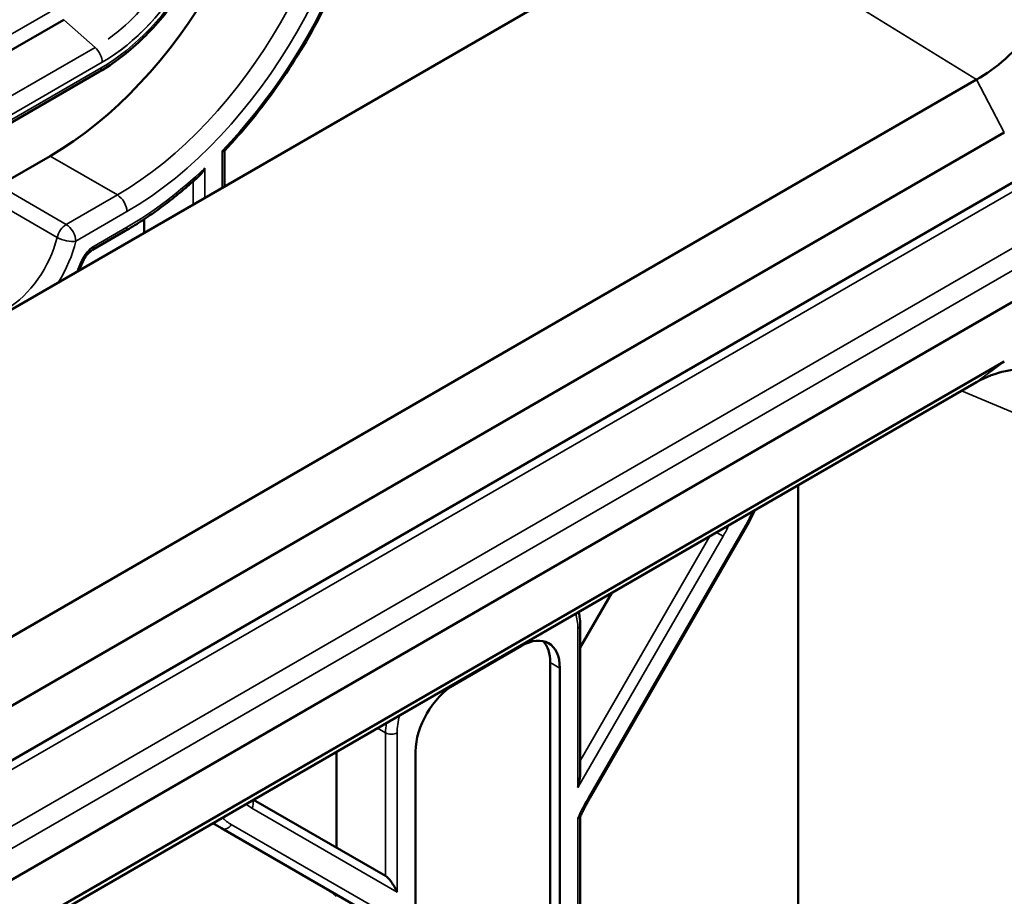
# Model space of a CAD drawing. Header units: millimetres. Extents: x 0 to 14369, y -869 to 2970.
# Tile 721 of 787: x 3824 to 3861, y 1753 to 1785. Entities that reach past the tile are written whole.
import ezdxf

# ---------------------------------------------------------------- set-up
doc = ezdxf.new("R2010")
doc.units = ezdxf.units.MM
doc.header["$LTSCALE"] = 10
doc.layers.add('Sichtbar (ISO)', color=7, linetype='Continuous', lineweight=50)
doc.layers.add('Sichtbar schmal (ISO)', color=7, linetype='Continuous', lineweight=35)

msp = doc.modelspace()

# ---------------------------------------------------------------- linework, layer by layer
at = {"layer": 'Sichtbar (ISO)'}
for p, q in [((3849.568, 1788.927), (3769.867, 1742.912)), ((3775.515, 1755.715), (3826.089, 1784.914)), ((3826.089, 1784.914), (3775.515, 1755.716)), ((3827.404, 1783.004), (3776.904, 1753.848)), ((3827.404, 1783.004), (3776.904, 1753.848)), ((3779.6, 1736.491), (3859.659, 1782.713)), ((3814.201, 1753.937), (3860.677, 1780.77)), ((3817.28, 1753.701), (3863.578, 1780.431)), ((3832.002, 1778.786), (3832.002, 1780.096)), ((3832.002, 1778.786), (3832.002, 1780.096)), ((3825.586, 1779.898), (3823.707, 1778.813)), ((3823.707, 1778.813), (3825.586, 1779.898)), ((3829.051, 1777.081), (3829.051, 1777.581)), ((3829.051, 1777.581), (3829.051, 1777.081)), ((3828.352, 1777.148), (3827.142, 1776.45)), ((3828.352, 1777.148), (3827.142, 1776.45)), ((3863.578, 1776.042), (3817.28, 1749.312)), ((3826.699, 1775.724), (3826.699, 1775.799)), ((3826.699, 1775.724), (3826.699, 1775.799)), ((3860.677, 1772.353), (3814.201, 1745.52)), ((3786.154, 1729.148), (3859.659, 1771.586)), ((3853.092, 1767.795), (3853.092, 1657.615)), ((3845.434, 1756.288), (3851.141, 1766.173)), ((3845.434, 1756.288), (3851.141, 1766.173)), ((3845.084, 1761.831), (3846.244, 1763.841)), ((3846.244, 1763.841), (3845.084, 1761.831)), ((3845.084, 1757.219), (3845.084, 1762.65)), ((3845.084, 1757.219), (3845.084, 1762.65)), ((3840.442, 1760.461), (3842.917, 1761.889)), ((3842.917, 1761.889), (3840.442, 1760.461)), ((3843.977, 1761.277), (3843.977, 1719.636)), ((3843.977, 1719.636), (3843.977, 1761.277)), ((3844.331, 1761.073), (3844.331, 1719.432)), ((3844.331, 1719.432), (3844.331, 1761.073)), ((3836.122, 1754.473), (3836.122, 1757.997)), ((3836.122, 1757.997), (3836.122, 1754.473)), ((3839.028, 1716.37), (3839.028, 1758.011)), ((3839.028, 1758.011), (3839.028, 1716.37)), ((3837.925, 1753.432), (3833.07, 1756.235)), ((3833.07, 1756.235), (3837.925, 1753.432)), ((3831.57, 1755.369), (3831.889, 1755.185)), ((3831.889, 1755.185), (3831.57, 1755.369)), ((3845.084, 1725.991), (3845.084, 1755.616)), ((3845.084, 1725.991), (3845.084, 1755.616)), ((3831.889, 1755.185), (3837.596, 1751.89)), ((3837.596, 1751.89), (3831.889, 1755.185))]:
    msp.add_line(p, q, dxfattribs=at)
for centre, major_axis, ratio, start_param, end_param in [((3825.586, 1789.696), (6, 10.392), 0.57735, 3.926991, 5.497787), ((3825.586, 1789.696), (-6, -10.392), 0.57735, 0.785398, 2.356194), ((3842.917, 1760.256), (1, 1.732), 0.57735, 5.497787, 7.068583), ((3842.917, 1760.256), (1, 1.732), 0.57735, 5.497787, 7.068583), ((3842.563, 1760.461), (1, 1.732), 0.57735, 5.497787, 6.105475), ((3842.563, 1760.461), (1, 1.732), 0.57735, 5.497787, 6.105475), ((3840.442, 1758.828), (1, 1.732), 0.57735, 0.785398, 2.356194), ((3840.442, 1758.828), (-1, -1.732), 0.57735, 3.926991, 5.497787), ((3844.784, 1756.801), (-0.193, -0.722), 0.317837, 1.485837, 2.271235), ((3844.784, 1756.801), (-0.193, -0.722), 0.317837, 1.485837, 2.271235), ((3838.137, 1752.963), (0.277, -0.48), 0.239146, 1.178097, 2.748894), ((3838.137, 1752.963), (0.277, -0.48), 0.239146, 1.178097, 2.748894), ((3833.293, 1748.601), (2.5, 4.33), 0.57735, 6.141288, 6.283185), ((3833.293, 1748.601), (2.5, 4.33), 0.57735, 6.141288, 6.283185)]:
    msp.add_ellipse(centre, major_axis=major_axis, ratio=ratio, start_param=start_param, end_param=end_param, dxfattribs=at)
for points, knots in [([(3832, 1780.093), (3832.687, 1780.819), (3833.339, 1781.618), (3834.539, 1783.32), (3835.088, 1784.222), (3836.051, 1786.082), (3836.466, 1787.04), (3837.14, 1788.959), (3837.399, 1789.92), (3837.747, 1791.795), (3837.836, 1792.709), (3837.836, 1793.575)], [5.105987, 5.105987, 5.105987, 5.105987, 5.341427, 5.341427, 5.576866, 5.576866, 5.812306, 5.812306, 6.047746, 6.047746, 6.283185, 6.283185, 6.283185, 6.283185]), ([(3832, 1780.093), (3832.687, 1780.819), (3833.339, 1781.618), (3834.539, 1783.32), (3835.088, 1784.222), (3836.051, 1786.082), (3836.466, 1787.04), (3837.14, 1788.959), (3837.399, 1789.92), (3837.747, 1791.795), (3837.836, 1792.709), (3837.836, 1793.575)], [5.105987, 5.105987, 5.105987, 5.105987, 5.341427, 5.341427, 5.576866, 5.576866, 5.812306, 5.812306, 6.047746, 6.047746, 6.283185, 6.283185, 6.283185, 6.283185]), ([(3827.406, 1783.005), (3827.925, 1783.305), (3828.438, 1783.696), (3829.412, 1784.623), (3829.871, 1785.159), (3830.695, 1786.326), (3831.059, 1786.956), (3831.658, 1788.253), (3831.892, 1788.92), (3832.208, 1790.225), (3832.29, 1790.864), (3832.29, 1791.462)], [4.712688, 4.712688, 4.712688, 4.712688, 5.026499, 5.026499, 5.340694, 5.340694, 5.654889, 5.654889, 5.969084, 5.969084, 6.282233, 6.282233, 6.282233, 6.282233]), ([(3827.406, 1783.005), (3827.925, 1783.305), (3828.438, 1783.696), (3829.412, 1784.623), (3829.871, 1785.159), (3830.695, 1786.326), (3831.059, 1786.956), (3831.658, 1788.253), (3831.892, 1788.92), (3832.208, 1790.225), (3832.29, 1790.864), (3832.29, 1791.462)], [4.712688, 4.712688, 4.712688, 4.712688, 5.026499, 5.026499, 5.340694, 5.340694, 5.654889, 5.654889, 5.969084, 5.969084, 6.282233, 6.282233, 6.282233, 6.282233]), ([(3859.659, 1782.713), (3860.018, 1782.912), (3860.377, 1783.169), (3861.062, 1783.785), (3861.384, 1784.139), (3861.96, 1784.926), (3862.211, 1785.354), (3862.527, 1786.024), (3862.623, 1786.254), (3862.79, 1786.713), (3862.863, 1786.942), (3862.923, 1787.17)], [0.000001, 0.000001, 0.000001, 0.000001, 0.1495648, 0.1495648, 0.2975513, 0.2975513, 0.445502, 0.445502, 0.5205132, 0.5205132, 0.5948991, 0.5948991, 0.5948991, 0.5948991]), ([(3831.914, 1780.093), (3831.915, 1780.093), (3831.916, 1780.093), (3831.934, 1780.089), (3831.95, 1780.087), (3831.976, 1780.085), (3831.986, 1780.086), (3831.996, 1780.09), (3831.998, 1780.091), (3832, 1780.093)], [-0.10422954, -0.10422954, -0.10422954, -0.10422954, -0.10393415, -0.10393415, -0.09454869, -0.09454869, -0.08536245, -0.08536245, -0.081113, -0.081113, -0.081113, -0.081113]), ([(3832, 1780.093), (3831.998, 1780.091), (3831.996, 1780.09), (3831.986, 1780.086), (3831.976, 1780.085), (3831.95, 1780.087), (3831.934, 1780.089), (3831.916, 1780.093), (3831.915, 1780.093), (3831.914, 1780.093)], [0.081113, 0.081113, 0.081113, 0.081113, 0.08536245, 0.08536245, 0.09454869, 0.09454869, 0.10393415, 0.10393415, 0.10422954, 0.10422954, 0.10422954, 0.10422954]), ([(3831.099, 1779.201), (3831.129, 1779.229), (3831.158, 1779.262), (3831.219, 1779.346), (3831.25, 1779.399), (3831.277, 1779.456), (3831.277, 1779.458), (3831.278, 1779.459)], [-0.03208477, -0.03208477, -0.03208477, -0.03208477, -0.01861545, -0.01861545, 0, 0, 0.00041584, 0.00041584, 0.00041584, 0.00041584]), ([(3831.278, 1779.459), (3831.277, 1779.458), (3831.277, 1779.456), (3831.25, 1779.399), (3831.219, 1779.346), (3831.158, 1779.262), (3831.129, 1779.229), (3831.099, 1779.201)], [-0.00041584, -0.00041584, -0.00041584, -0.00041584, 0, 0, 0.01861545, 0.01861545, 0.03208477, 0.03208477, 0.03208477, 0.03208477]), ([(3828.352, 1777.148), (3828.539, 1777.256), (3828.725, 1777.37), (3829.097, 1777.61), (3829.282, 1777.735), (3829.651, 1777.999), (3829.835, 1778.136), (3830.2, 1778.422), (3830.382, 1778.57), (3830.742, 1778.878), (3830.921, 1779.037), (3831.099, 1779.201)], [4.712389, 4.712389, 4.712389, 4.712389, 4.7709186, 4.7709186, 4.8294482, 4.8294482, 4.8879778, 4.8879778, 4.9465074, 4.9465074, 5.0050371, 5.0050371, 5.0050371, 5.0050371]), ([(3828.352, 1777.148), (3828.539, 1777.256), (3828.725, 1777.37), (3829.097, 1777.61), (3829.282, 1777.735), (3829.651, 1777.999), (3829.835, 1778.136), (3830.2, 1778.422), (3830.382, 1778.57), (3830.742, 1778.878), (3830.921, 1779.037), (3831.099, 1779.201)], [4.712389, 4.712389, 4.712389, 4.712389, 4.7709186, 4.7709186, 4.8294482, 4.8294482, 4.8879778, 4.8879778, 4.9465074, 4.9465074, 5.0050371, 5.0050371, 5.0050371, 5.0050371]), ([(3827.142, 1776.45), (3827.119, 1776.436), (3827.094, 1776.419), (3827.041, 1776.376), (3827.014, 1776.351), (3826.962, 1776.294), (3826.936, 1776.263), (3826.887, 1776.195), (3826.864, 1776.159), (3826.823, 1776.085), (3826.804, 1776.047), (3826.789, 1776.009)], [1.570796, 1.570796, 1.570796, 1.570796, 1.774103, 1.774103, 1.97741, 1.97741, 2.180717, 2.180717, 2.384024, 2.384024, 2.587331, 2.587331, 2.587331, 2.587331]), ([(3827.142, 1776.45), (3827.119, 1776.436), (3827.094, 1776.419), (3827.041, 1776.376), (3827.014, 1776.351), (3826.962, 1776.294), (3826.936, 1776.263), (3826.887, 1776.195), (3826.864, 1776.159), (3826.823, 1776.085), (3826.804, 1776.047), (3826.789, 1776.009)], [1.570796, 1.570796, 1.570796, 1.570796, 1.774103, 1.774103, 1.97741, 1.97741, 2.180717, 2.180717, 2.384024, 2.384024, 2.587331, 2.587331, 2.587331, 2.587331]), ([(3826.695, 1775.791), (3826.702, 1775.805), (3826.708, 1775.82), (3826.721, 1775.849), (3826.727, 1775.863), (3826.74, 1775.892), (3826.746, 1775.907), (3826.758, 1775.936), (3826.765, 1775.95), (3826.777, 1775.98), (3826.783, 1775.994), (3826.789, 1776.009)], [5.67062584, 5.67062584, 5.67062584, 5.67062584, 5.68228537, 5.68228537, 5.6939449, 5.6939449, 5.70560442, 5.70560442, 5.71726395, 5.71726395, 5.72892347, 5.72892347, 5.72892347, 5.72892347]), ([(3826.695, 1775.791), (3826.702, 1775.805), (3826.708, 1775.82), (3826.721, 1775.849), (3826.727, 1775.863), (3826.74, 1775.892), (3826.746, 1775.907), (3826.758, 1775.936), (3826.765, 1775.95), (3826.777, 1775.98), (3826.783, 1775.994), (3826.789, 1776.009)], [5.67062584, 5.67062584, 5.67062584, 5.67062584, 5.68228537, 5.68228537, 5.6939449, 5.6939449, 5.70560442, 5.70560442, 5.71726395, 5.71726395, 5.72892347, 5.72892347, 5.72892347, 5.72892347]), ([(3826.611, 1775.742), (3826.612, 1775.742), (3826.612, 1775.742), (3826.628, 1775.745), (3826.641, 1775.749), (3826.664, 1775.759), (3826.673, 1775.765), (3826.687, 1775.777), (3826.692, 1775.784), (3826.695, 1775.791)], [-0.09666054, -0.09666054, -0.09666054, -0.09666054, -0.09640175, -0.09640175, -0.08968282, -0.08968282, -0.0829961, -0.0829961, -0.07713229, -0.07713229, -0.07713229, -0.07713229]), ([(3826.695, 1775.791), (3826.692, 1775.784), (3826.687, 1775.777), (3826.673, 1775.765), (3826.664, 1775.759), (3826.641, 1775.749), (3826.628, 1775.745), (3826.612, 1775.742), (3826.612, 1775.742), (3826.611, 1775.742)], [0.07713229, 0.07713229, 0.07713229, 0.07713229, 0.0829961, 0.0829961, 0.08968282, 0.08968282, 0.09640175, 0.09640175, 0.09666014, 0.09666014, 0.09666014, 0.09666014]), ([(3862.923, 1770.916), (3862.863, 1771.065), (3862.79, 1771.2), (3862.623, 1771.445), (3862.527, 1771.553), (3862.211, 1771.83), (3861.96, 1771.953), (3861.384, 1772.071), (3861.062, 1772.066), (3860.377, 1771.924), (3860.018, 1771.786), (3859.659, 1771.586)], [0.000008, 0.000008, 0.000008, 0.000008, 0.0744025, 0.0744025, 0.1494685, 0.1494685, 0.2976118, 0.2976118, 0.4457362, 0.4457362, 0.5954114, 0.5954114, 0.5954114, 0.5954114]), ([(3851.505, 1766.879), (3851.501, 1766.869), (3851.497, 1766.86), (3851.386, 1766.621), (3851.269, 1766.394), (3851.141, 1766.173)], [0.6219847, 0.6219847, 0.6219847, 0.6219847, 0.6283185, 0.6283185, 0.7853982, 0.7853982, 0.7853982, 0.7853982]), ([(3851.505, 1766.879), (3851.501, 1766.869), (3851.497, 1766.86), (3851.386, 1766.621), (3851.269, 1766.394), (3851.141, 1766.173)], [0.6219847, 0.6219847, 0.6219847, 0.6219847, 0.6283185, 0.6283185, 0.7853982, 0.7853982, 0.7853982, 0.7853982]), ([(3845.027, 1763.138), (3845.041, 1763.082), (3845.052, 1763.023), (3845.076, 1762.863), (3845.084, 1762.758), (3845.084, 1762.65)], [6.0342084, 6.0342084, 6.0342084, 6.0342084, 6.1261057, 6.1261057, 6.2831853, 6.2831853, 6.2831853, 6.2831853]), ([(3845.027, 1763.138), (3845.041, 1763.082), (3845.052, 1763.023), (3845.076, 1762.863), (3845.084, 1762.758), (3845.084, 1762.65)], [6.0342084, 6.0342084, 6.0342084, 6.0342084, 6.1261057, 6.1261057, 6.2831853, 6.2831853, 6.2831853, 6.2831853]), ([(3845.434, 1756.288), (3845.408, 1756.244), (3845.383, 1756.199), (3845.333, 1756.109), (3845.309, 1756.064), (3845.261, 1755.974), (3845.237, 1755.928), (3845.191, 1755.837), (3845.168, 1755.792), (3845.123, 1755.7), (3845.101, 1755.654), (3845.08, 1755.608)], [2.3561945, 2.3561945, 2.3561945, 2.3561945, 2.3862151, 2.3862151, 2.4162358, 2.4162358, 2.4462564, 2.4462564, 2.476277, 2.476277, 2.5062977, 2.5062977, 2.5062977, 2.5062977]), ([(3845.434, 1756.288), (3845.408, 1756.244), (3845.383, 1756.199), (3845.333, 1756.109), (3845.309, 1756.064), (3845.261, 1755.974), (3845.237, 1755.928), (3845.191, 1755.837), (3845.168, 1755.792), (3845.123, 1755.7), (3845.101, 1755.654), (3845.08, 1755.608)], [2.3561945, 2.3561945, 2.3561945, 2.3561945, 2.3862151, 2.3862151, 2.4162358, 2.4162358, 2.4462564, 2.4462564, 2.476277, 2.476277, 2.5062977, 2.5062977, 2.5062977, 2.5062977]), ([(3845.08, 1755.608), (3845.076, 1755.601), (3845.071, 1755.594), (3845.049, 1755.576), (3845.026, 1755.566), (3844.997, 1755.56), (3844.996, 1755.56), (3844.996, 1755.56)], [0.07733629, 0.07733629, 0.07733629, 0.07733629, 0.08370146, 0.08370146, 0.09660362, 0.09660362, 0.09686173, 0.09686173, 0.09686173, 0.09686173]), ([(3844.996, 1755.56), (3844.996, 1755.56), (3844.997, 1755.56), (3845.026, 1755.566), (3845.049, 1755.576), (3845.071, 1755.594), (3845.076, 1755.601), (3845.08, 1755.608)], [-0.09686173, -0.09686173, -0.09686173, -0.09686173, -0.09660362, -0.09660362, -0.08370146, -0.08370146, -0.07733629, -0.07733629, -0.07733629, -0.07733629])]:
    msp.add_open_spline(points, degree=3, knots=knots, dxfattribs=at)
at = {"layer": 'Sichtbar schmal (ISO)'}
for p, q in [((3849.568, 1788.927), (3859.659, 1782.713)), ((3775.027, 1756.016), (3825.586, 1785.206)), ((3825.586, 1785.206), (3775.027, 1756.016)), ((3826.089, 1784.914), (3827.242, 1783.894)), ((3827.242, 1783.894), (3826.089, 1784.914)), ((3827.242, 1783.894), (3776.666, 1754.694)), ((3776.666, 1754.694), (3827.242, 1783.894)), ((3827.242, 1783.894), (3827.242, 1783.894)), ((3827.242, 1783.894), (3827.242, 1783.894)), ((3827.505, 1783.349), (3776.928, 1754.148)), ((3776.928, 1754.148), (3827.504, 1783.348)), ((3776.966, 1753.985), (3827.466, 1783.141)), ((3827.466, 1783.141), (3796.643, 1765.345)), ((3860.677, 1780.77), (3859.659, 1782.713)), ((3831.914, 1780.093), (3831.914, 1778.735)), ((3831.914, 1778.735), (3831.914, 1780.093)), ((3816.973, 1753.185), (3862.84, 1779.666)), ((3825.586, 1779.898), (3828.061, 1778.47)), ((3828.061, 1778.47), (3825.586, 1779.898)), ((3831.278, 1778.367), (3831.278, 1779.459)), ((3831.278, 1779.459), (3831.278, 1778.367)), ((3830.854, 1778.978), (3830.854, 1778.123)), ((3830.854, 1778.123), (3830.854, 1778.978)), ((3826.181, 1777.385), (3823.707, 1778.813)), ((3823.707, 1778.813), (3826.181, 1777.385)), ((3823.37, 1778.337), (3825.845, 1776.908)), ((3825.845, 1776.908), (3823.37, 1778.337)), ((3828.061, 1778.47), (3826.181, 1777.385)), ((3826.181, 1777.385), (3828.061, 1778.47)), ((3826.535, 1776.772), (3828.414, 1777.857)), ((3828.414, 1777.857), (3826.535, 1776.772)), ((3862.84, 1777.587), (3816.973, 1751.106)), ((3828.414, 1777.286), (3827.204, 1776.587)), ((3827.204, 1776.587), (3828.414, 1777.286)), ((3816.906, 1750.25), (3863.047, 1776.89)), ((3826.611, 1775.742), (3826.611, 1775.673)), ((3826.611, 1775.673), (3826.611, 1775.742)), ((3859.659, 1771.586), (3860.677, 1772.353)), ((3859.109, 1771.269), (3863.45, 1769.429)), ((3850.333, 1765.922), (3844.996, 1756.678)), ((3844.996, 1756.678), (3850.333, 1765.922)), ((3849.851, 1765.923), (3845.084, 1757.667)), ((3845.084, 1757.667), (3849.851, 1765.923)), ((3845.386, 1756.316), (3851.094, 1766.201)), ((3851.094, 1766.201), (3845.386, 1756.316)), ((3850.333, 1765.922), (3850.091, 1766.062)), ((3850.091, 1766.062), (3850.333, 1765.922)), ((3851.141, 1766.173), (3851.094, 1766.201)), ((3851.094, 1766.201), (3851.141, 1766.173)), ((3844.996, 1762.527), (3844.996, 1756.678)), ((3844.996, 1756.678), (3844.996, 1762.527)), ((3843.977, 1761.277), (3844.331, 1761.073)), ((3844.331, 1761.073), (3843.977, 1761.277)), ((3837.623, 1758.864), (3837.925, 1758.69)), ((3837.925, 1758.69), (3837.623, 1758.864)), ((3837.925, 1758.69), (3837.925, 1753.432)), ((3837.925, 1753.432), (3837.925, 1758.69)), ((3838.349, 1752.841), (3838.349, 1758.69)), ((3838.349, 1758.69), (3838.349, 1752.841)), ((3845.386, 1756.316), (3845.434, 1756.288)), ((3845.434, 1756.288), (3845.386, 1756.316)), ((3838.349, 1752.841), (3833.012, 1755.922)), ((3833.012, 1755.922), (3838.349, 1752.841)), ((3844.996, 1755.56), (3844.996, 1725.812)), ((3844.996, 1725.812), (3844.996, 1755.56)), ((3832.251, 1755.322), (3837.959, 1752.027)), ((3837.959, 1752.027), (3832.251, 1755.322))]:
    msp.add_line(p, q, dxfattribs=at)
for centre, major_axis, ratio, start_param, end_param in [((3828.414, 1788.063), (6.6, 11.432), 0.57735, 4.311388, 5.497787), ((3828.414, 1788.063), (-6.6, -11.432), 0.57735, 1.169795, 2.356194), ((3828.061, 1788.268), (-6, -10.392), 0.57735, 0.785398, 2.356194), ((3828.061, 1788.268), (6, 10.392), 0.57735, 3.926991, 5.497787), ((3828.414, 1788.063), (-6.25, -10.825), 0.57735, 0.785398, 2.356194), ((3828.414, 1788.063), (6.25, 10.825), 0.57735, 3.926991, 5.497787), ((3827.466, 1788.61), (3.349, 5.801), 0.577388, 3.926888, 5.497881), ((3827.466, 1788.61), (-3.349, -5.801), 0.577388, 0.785301, 2.356277), ((3827.509, 1788.586), (-3.209, -5.558), 0.57633, 0.785425, 2.356277), ((3827.509, 1788.586), (3.209, 5.558), 0.57633, 3.9272, 5.497796), ((3827.151, 1783.553), (0.25, -0.433), 0.57735, 0.785248, 2.094788), ((3827.151, 1783.553), (-0.25, 0.433), 0.57735, 3.926841, 5.236381), ((3827.254, 1783.264), (0.15, -0.26), 0.577387, 0.199211, 0.785106), ((3827.254, 1783.264), (0.15, -0.26), 0.577387, 0.199211, 0.785106), ((3828.414, 1788.063), (6.6, 11.432), 0.57735, 3.926991, 4.238839), ((3828.414, 1788.063), (-6.6, -11.432), 0.57735, 0.785398, 1.097246), ((3828.061, 1778.061), (0.25, -0.433), 0.57735, 0.785398, 2.356194), ((3828.061, 1778.061), (-0.25, 0.433), 0.57735, 3.926991, 5.497787), ((3826.181, 1776.976), (-0.25, -0.433), 0.57735, 3.926991, 5.18502), ((3826.181, 1776.976), (0.25, 0.433), 0.57735, 0.785398, 2.043428), ((3826.181, 1776.976), (-0.25, 0.433), 0.57735, 3.926991, 5.497787), ((3826.181, 1776.976), (0.25, -0.433), 0.57735, 0.785398, 2.356194), ((3828.202, 1777.408), (0.15, -0.26), 0.57735, 0, 0.785398), ((3828.202, 1777.408), (0.15, -0.26), 0.57735, 0, 0.785398), ((3823.995, 1776.53), (-1.375, -2.382), 0.57735, 0.785398, 2.043428), ((3823.995, 1776.53), (1.375, 2.382), 0.57735, 3.926991, 5.18502), ((3826.181, 1776.976), (0.486, -0.117), 0.371694, 4.041214, 5.61201), ((3826.181, 1776.976), (-0.486, 0.117), 0.371694, 0.899621, 2.470417), ((3824.348, 1776.326), (-1.625, -2.815), 0.57735, 1.525408, 2.043428), ((3824.348, 1776.326), (1.625, 2.815), 0.57735, 4.667001, 5.18502), ((3826.992, 1776.71), (0.15, -0.26), 0.57735, 0, 0.785398), ((3826.992, 1776.71), (0.15, -0.26), 0.57735, 0, 0.785398), ((3824.348, 1776.326), (-1.975, -3.421), 0.57735, 1.729765, 1.801932), ((3826.511, 1776.122), (0.278, -0.114), 0.187046, 5.654715, 6.283185), ((3826.511, 1776.122), (0.278, -0.114), 0.187046, 5.654738, 6.283185), ((3848.744, 1767.557), (2.35, 4.07), 0.57735, 4.712389, 4.863795), ((3848.744, 1767.557), (-2.35, -4.07), 0.57735, 1.570796, 1.722203), ((3847.683, 1767.452), (-2.65, -4.59), 0.57735, 1.570796, 1.658392), ((3847.683, 1767.452), (2.65, 4.59), 0.57735, 4.712389, 4.799984), ((3843.44, 1761.629), (1.1, 1.905), 0.57735, 5.497787, 5.83423), ((3843.44, 1761.629), (-1.1, -1.905), 0.57735, 2.356194, 2.692637), ((3844.784, 1762.65), (0.3, 0), 0.57735, 5.497787, 6.283185), ((3844.784, 1762.65), (0.3, 0), 0.57735, 5.497787, 6.283185), ((3839.693, 1759.711), (-1.25, -2.165), 0.57735, 5.326434, 5.497787), ((3839.693, 1759.711), (1.25, 2.165), 0.57735, 2.184842, 2.356194), ((3839.905, 1759.588), (-1.1, -1.905), 0.57735, 5.161344, 5.497787), ((3839.905, 1759.588), (1.1, 1.905), 0.57735, 2.019752, 2.356194), ((3838.137, 1758.812), (0.3, 0), 0.57735, 3.926991, 5.497787), ((3838.137, 1758.812), (-0.3, 0), 0.57735, 0.785398, 2.356194), ((3832.8, 1756.045), (0.15, 0.26), 0.816497, 4.712389, 5.782888), ((3832.8, 1756.045), (-0.15, -0.26), 0.816497, 1.570796, 2.641295), ((3848.036, 1754.786), (2.65, 4.59), 0.57735, 1.570796, 1.731806), ((3848.036, 1754.786), (-2.65, -4.59), 0.57735, 4.712389, 4.873399), ((3835.662, 1760.512), (-2.65, -4.59), 0.57735, 6.19559, 6.283185), ((3835.662, 1760.512), (-2.65, -4.59), 0.57735, 6.19559, 6.283185), ((3834.389, 1759.515), (-2.5, -4.33), 0.57735, 6.162488, 6.283185), ((3834.389, 1759.515), (-2.5, -4.33), 0.57735, 6.162488, 6.283185), ((3834.601, 1759.392), (-2.35, -4.07), 0.57735, 6.131779, 6.283185), ((3834.601, 1759.392), (-2.35, -4.07), 0.57735, 6.131779, 6.283185), ((3832.039, 1755.445), (-0.15, -0.26), 0.816497, 0, 1.570796), ((3832.039, 1755.445), (-0.15, -0.26), 0.816497, 0, 1.570796)]:
    msp.add_ellipse(centre, major_axis=major_axis, ratio=ratio, start_param=start_param, end_param=end_param, dxfattribs=at)
for points, knots in [([(3828.535, 1784.877), (3828.953, 1785.275), (3829.518, 1785.931), (3829.999, 1786.673), (3830.133, 1786.897)], [0.2, 0.2, 0.2, 0.2, 0.4, 0.4837824, 0.4837824, 0.4837824, 0.4837824]), ([(3830.035, 1786.736), (3829.835, 1786.414), (3829.314, 1785.673), (3828.515, 1784.819), (3827.932, 1784.352), (3827.717, 1784.199)], [0.0950445, 0.0950445, 0.0950445, 0.0950445, 0.3333333, 0.6666667, 0.8592118, 0.8592118, 0.8592118, 0.8592118]), ([(3826.721, 1775.995), (3826.758, 1776.084), (3826.793, 1776.152), (3826.841, 1776.224), (3826.889, 1776.297), (3826.949, 1776.373), (3827.011, 1776.436), (3827.073, 1776.499), (3827.136, 1776.548), (3827.204, 1776.587)], [0.0055415, 0.0055415, 0.0055415, 0.0055415, 0.3333333, 0.3333333, 0.3333333, 0.6666667, 0.6666667, 0.6666667, 1, 1, 1, 1]), ([(3827.204, 1776.587), (3827.14, 1776.551), (3827.08, 1776.505), (3827.019, 1776.445), (3826.959, 1776.384), (3826.898, 1776.31), (3826.848, 1776.235), (3826.798, 1776.161), (3826.759, 1776.086), (3826.723, 1776)], [0, 0, 0, 0, 0.3333333, 0.3333333, 0.3333333, 0.6666667, 0.6666667, 0.6666667, 0.9961823, 0.9961823, 0.9961823, 0.9961823])]:
    msp.add_open_spline(points, degree=3, knots=knots, dxfattribs=at)
msp.add_open_spline([(3826.611, 1775.742), (3826.624, 1775.77), (3826.65, 1775.828), (3826.687, 1775.912), (3826.713, 1775.976), (3826.721, 1775.995)], degree=3, dxfattribs=at)

doc.saveas('drawing.dxf')
